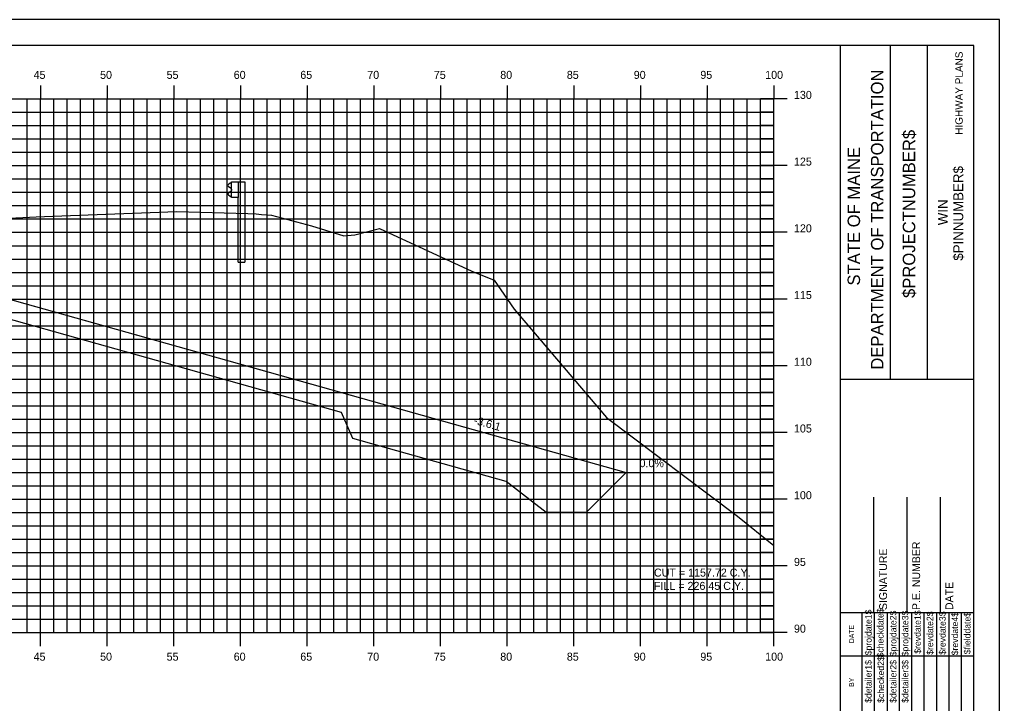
# Model space of a CAD drawing. Extents: x 850598 to 870284, y 366541 to 366651.
# Drawn here: x 862447.4 to 862520.9, y 366599.9 to 366651.2 of the extents above; entities that cross this region are included whole.
import ezdxf

# ---------------------------------------------------------------- set-up
doc = ezdxf.new("R2010")
doc.units = 0
for name, color, linetype in [('ANNOTATION', 7, 'Continuous'), ('BORDER', 7, 'Continuous'), ('D_Drainage_RipRap', 7, 'Continuous'), ('D_Roadway_Centerline', 7, 'Continuous'), ('D_Roadway_SlopeLines', 7, 'Continuous'), ('D_Text_Standard', 7, 'Continuous'), ('H_V ANNOTATION', 7, 'Continuous'), ('HIGHWAY_TITLE', 7, 'Continuous'), ('MAJOR', 7, 'Continuous'), ('MINOR', 7, 'Continuous'), ('PLOT BOUNDARY', 7, 'Continuous'), ('S_Guardrail_Beam', 7, 'Continuous'), ('S_Roadway_Centerline', 7, 'Continuous')]:
    doc.layers.add(name, color=color, linetype=linetype)

msp = doc.modelspace()

# ---------------------------------------------------------------- linework, layer by layer
at = {"layer": 'BORDER'}
for p, q in [((862518.994, 366649.225), (862358.994, 366649.225)), ((862508.994, 366544.225), (862508.994, 366649.225)), ((862512.723, 366624.222), (862512.723, 366649.222)), ((862515.518, 366624.222), (862515.518, 366649.222)), ((862518.994, 366544.225), (862518.994, 366649.225)), ((862508.995, 366624.219), (862518.994, 366624.219)), ((862511.494, 366606.728), (862511.494, 366615.376)), ((862513.994, 366606.728), (862513.994, 366615.376)), ((862516.494, 366606.728), (862516.494, 366615.376)), ((862508.994, 366606.728), (862518.994, 366606.728))]:
    msp.add_line(p, q, dxfattribs=at)
for points in [[(862510.609, 366603.478), (862510.609, 366606.728)], [(862511.542, 366589.231), (862511.542, 366606.728)], [(862512.473, 366606.728), (862512.473, 366589.231)], [(862513.405, 366589.231), (862513.405, 366606.728)], [(862514.337, 366589.231), (862514.337, 366606.728)], [(862515.268, 366589.231), (862515.268, 366606.728)], [(862516.2, 366589.231), (862516.2, 366606.728)], [(862517.132, 366589.231), (862517.132, 366606.728)], [(862518.063, 366589.231), (862518.063, 366606.728)], [(862510.61, 366589.231), (862510.61, 366606.022)], [(862508.994, 366603.478), (862518.994, 366603.478)]]:
    msp.add_lwpolyline(points, dxfattribs=at)
at = {"layer": 'D_Drainage_RipRap'}
msp.add_lwpolyline([(862471.554, 366623.225), (862483.047, 366619.996), (862492.909, 366617.225), (862489.909, 366614.225), (862486.909, 366614.225), (862483.909, 366616.546), (862472.416, 366619.775), (862471.554, 366621.725), (862427.073, 366634.223), (862427.073, 366635.723)], close=True, dxfattribs=at)
at = {"layer": 'D_Roadway_Centerline'}
msp.add_lwpolyline([(862371.816, 366636.754), (862372.816, 366636.583), (862373.816, 366636.319), (862374.816, 366635.96), (862378.994, 366633.918), (862382.796, 366635.186), (862388.994, 366637.252), (862392.994, 366637.492), (862403.994, 366637.822), (862414.994, 366638.086), (862418.994, 366637.862), (862420.994, 366637.75), (862427.073, 366635.723), (862471.554, 366623.225), (862483.047, 366619.996), (862492.909, 366617.225), (862496.909, 366617.225)], dxfattribs=at)
at = {"layer": 'D_Roadway_SlopeLines'}
msp.add_lwpolyline([(862427.073, 366635.723), (862492.909, 366617.225), (862492.909, 366617.225)], dxfattribs=at)
at = {"layer": 'MAJOR'}
for p, q in [((862448.994, 366646.227), (862448.994, 366645.225)), ((862448.994, 366646.227), (862448.994, 366645.225)), ((862453.994, 366646.227), (862453.994, 366645.225)), ((862453.994, 366646.227), (862453.994, 366645.225)), ((862458.994, 366646.227), (862458.994, 366645.225)), ((862458.994, 366646.227), (862458.994, 366645.225)), ((862463.994, 366646.227), (862463.994, 366645.225)), ((862463.994, 366646.227), (862463.994, 366645.225)), ((862468.994, 366646.227), (862468.994, 366645.225)), ((862468.994, 366646.227), (862468.994, 366645.225)), ((862473.994, 366646.227), (862473.994, 366645.225)), ((862473.994, 366646.227), (862473.994, 366645.225)), ((862478.994, 366646.227), (862478.994, 366645.225)), ((862478.994, 366646.227), (862478.994, 366645.225)), ((862483.994, 366646.227), (862483.994, 366645.225)), ((862483.994, 366646.227), (862483.994, 366645.225)), ((862488.994, 366646.227), (862488.994, 366645.225)), ((862488.994, 366646.227), (862488.994, 366645.225)), ((862493.994, 366646.227), (862493.994, 366645.225)), ((862493.994, 366646.227), (862493.994, 366645.225)), ((862498.994, 366646.227), (862498.994, 366645.225)), ((862498.994, 366646.227), (862498.994, 366645.225)), ((862503.994, 366646.227), (862503.994, 366645.225)), ((862503.994, 366646.227), (862503.994, 366645.225)), ((862363.994, 366645.225), (862503.994, 366645.225)), ((862363.994, 366645.225), (862503.994, 366645.225)), ((862363.994, 366645.225), (862503.994, 366645.225)), ((862363.994, 366645.225), (862503.994, 366645.225)), ((862448.994, 366605.225), (862448.994, 366645.225)), ((862448.994, 366605.225), (862448.994, 366645.225)), ((862453.994, 366605.225), (862453.994, 366645.225)), ((862453.994, 366605.225), (862453.994, 366645.225)), ((862458.994, 366605.225), (862458.994, 366645.225)), ((862458.994, 366605.225), (862458.994, 366645.225)), ((862463.994, 366605.225), (862463.994, 366645.225)), ((862463.994, 366605.225), (862463.994, 366645.225)), ((862468.994, 366605.225), (862468.994, 366645.225)), ((862468.994, 366605.225), (862468.994, 366645.225)), ((862473.994, 366605.225), (862473.994, 366645.225)), ((862473.994, 366605.225), (862473.994, 366645.225)), ((862478.994, 366605.225), (862478.994, 366645.225)), ((862478.994, 366605.225), (862478.994, 366645.225)), ((862483.994, 366605.225), (862483.994, 366645.225)), ((862483.994, 366605.225), (862483.994, 366645.225)), ((862488.994, 366605.225), (862488.994, 366645.225)), ((862488.994, 366605.225), (862488.994, 366645.225)), ((862493.994, 366605.225), (862493.994, 366645.225)), ((862493.994, 366605.225), (862493.994, 366645.225)), ((862498.994, 366605.225), (862498.994, 366645.225)), ((862498.994, 366605.225), (862498.994, 366645.225)), ((862504.996, 366645.225), (862502.992, 366645.225)), ((862504.996, 366645.225), (862502.992, 366645.225)), ((862503.994, 366605.225), (862503.994, 366645.225)), ((862503.994, 366605.225), (862503.994, 366645.225)), ((862503.994, 366605.225), (862503.994, 366645.225)), ((862503.994, 366605.225), (862503.994, 366645.225)), ((862363.994, 366640.225), (862503.994, 366640.225)), ((862363.994, 366640.225), (862503.994, 366640.225)), ((862504.996, 366640.225), (862502.992, 366640.225)), ((862504.996, 366640.225), (862502.992, 366640.225)), ((862363.994, 366635.225), (862503.994, 366635.225)), ((862363.994, 366635.225), (862503.994, 366635.225)), ((862504.996, 366635.225), (862502.992, 366635.225)), ((862504.996, 366635.225), (862502.992, 366635.225)), ((862363.994, 366630.225), (862503.994, 366630.225)), ((862363.994, 366630.225), (862503.994, 366630.225)), ((862504.996, 366630.225), (862502.992, 366630.225)), ((862504.996, 366630.225), (862502.992, 366630.225)), ((862363.994, 366625.225), (862503.994, 366625.225)), ((862363.994, 366625.225), (862503.994, 366625.225)), ((862504.996, 366625.225), (862502.992, 366625.225)), ((862504.996, 366625.225), (862502.992, 366625.225)), ((862363.994, 366620.225), (862503.994, 366620.225)), ((862363.994, 366620.225), (862503.994, 366620.225)), ((862504.996, 366620.225), (862502.992, 366620.225)), ((862504.996, 366620.225), (862502.992, 366620.225)), ((862363.994, 366615.225), (862503.994, 366615.225)), ((862363.994, 366615.225), (862503.994, 366615.225)), ((862504.996, 366615.225), (862502.992, 366615.225)), ((862504.996, 366615.225), (862502.992, 366615.225)), ((862363.994, 366610.225), (862503.994, 366610.225)), ((862363.994, 366610.225), (862503.994, 366610.225)), ((862504.996, 366610.225), (862502.992, 366610.225)), ((862504.996, 366610.225), (862502.992, 366610.225)), ((862363.994, 366605.225), (862503.994, 366605.225)), ((862363.994, 366605.225), (862503.994, 366605.225)), ((862363.994, 366605.225), (862503.994, 366605.225)), ((862363.994, 366605.225), (862503.994, 366605.225)), ((862448.994, 366604.223), (862448.994, 366605.225)), ((862448.994, 366604.223), (862448.994, 366605.225)), ((862453.994, 366604.223), (862453.994, 366605.225)), ((862453.994, 366604.223), (862453.994, 366605.225)), ((862458.994, 366604.223), (862458.994, 366605.225)), ((862458.994, 366604.223), (862458.994, 366605.225)), ((862463.994, 366604.223), (862463.994, 366605.225)), ((862463.994, 366604.223), (862463.994, 366605.225)), ((862468.994, 366604.223), (862468.994, 366605.225)), ((862468.994, 366604.223), (862468.994, 366605.225)), ((862473.994, 366604.223), (862473.994, 366605.225)), ((862473.994, 366604.223), (862473.994, 366605.225)), ((862478.994, 366604.223), (862478.994, 366605.225)), ((862478.994, 366604.223), (862478.994, 366605.225)), ((862483.994, 366604.223), (862483.994, 366605.225)), ((862483.994, 366604.223), (862483.994, 366605.225)), ((862488.994, 366604.223), (862488.994, 366605.225)), ((862488.994, 366604.223), (862488.994, 366605.225)), ((862493.994, 366604.223), (862493.994, 366605.225)), ((862493.994, 366604.223), (862493.994, 366605.225)), ((862498.994, 366604.223), (862498.994, 366605.225)), ((862498.994, 366604.223), (862498.994, 366605.225)), ((862504.996, 366605.225), (862502.992, 366605.225)), ((862504.996, 366605.225), (862502.992, 366605.225)), ((862503.994, 366604.223), (862503.994, 366605.225)), ((862503.994, 366604.223), (862503.994, 366605.225))]:
    msp.add_line(p, q, dxfattribs=at)
at = {"layer": 'MINOR'}
for p, q in [((862447.994, 366605.225), (862447.994, 366645.225)), ((862447.994, 366605.225), (862447.994, 366645.225)), ((862449.994, 366605.225), (862449.994, 366645.225)), ((862449.994, 366605.225), (862449.994, 366645.225)), ((862450.994, 366605.225), (862450.994, 366645.225)), ((862450.994, 366605.225), (862450.994, 366645.225)), ((862451.994, 366605.225), (862451.994, 366645.225)), ((862451.994, 366605.225), (862451.994, 366645.225)), ((862452.994, 366605.225), (862452.994, 366645.225)), ((862452.994, 366605.225), (862452.994, 366645.225)), ((862454.994, 366605.225), (862454.994, 366645.225)), ((862454.994, 366605.225), (862454.994, 366645.225)), ((862455.994, 366605.225), (862455.994, 366645.225)), ((862455.994, 366605.225), (862455.994, 366645.225)), ((862456.994, 366605.225), (862456.994, 366645.225)), ((862456.994, 366605.225), (862456.994, 366645.225)), ((862457.994, 366605.225), (862457.994, 366645.225)), ((862457.994, 366605.225), (862457.994, 366645.225)), ((862459.994, 366605.225), (862459.994, 366645.225)), ((862459.994, 366605.225), (862459.994, 366645.225)), ((862460.994, 366605.225), (862460.994, 366645.225)), ((862460.994, 366605.225), (862460.994, 366645.225)), ((862461.994, 366605.225), (862461.994, 366645.225)), ((862461.994, 366605.225), (862461.994, 366645.225)), ((862462.994, 366605.225), (862462.994, 366645.225)), ((862462.994, 366605.225), (862462.994, 366645.225)), ((862464.994, 366605.225), (862464.994, 366645.225)), ((862464.994, 366605.225), (862464.994, 366645.225)), ((862465.994, 366605.225), (862465.994, 366645.225)), ((862465.994, 366605.225), (862465.994, 366645.225)), ((862466.994, 366605.225), (862466.994, 366645.225)), ((862466.994, 366605.225), (862466.994, 366645.225)), ((862467.994, 366605.225), (862467.994, 366645.225)), ((862467.994, 366605.225), (862467.994, 366645.225)), ((862469.994, 366605.225), (862469.994, 366645.225)), ((862469.994, 366605.225), (862469.994, 366645.225)), ((862470.994, 366605.225), (862470.994, 366645.225)), ((862470.994, 366605.225), (862470.994, 366645.225)), ((862471.994, 366605.225), (862471.994, 366645.225)), ((862471.994, 366605.225), (862471.994, 366645.225)), ((862472.994, 366605.225), (862472.994, 366645.225)), ((862472.994, 366605.225), (862472.994, 366645.225)), ((862474.994, 366605.225), (862474.994, 366645.225)), ((862474.994, 366605.225), (862474.994, 366645.225)), ((862475.994, 366605.225), (862475.994, 366645.225)), ((862475.994, 366605.225), (862475.994, 366645.225)), ((862476.994, 366605.225), (862476.994, 366645.225)), ((862476.994, 366605.225), (862476.994, 366645.225)), ((862477.994, 366605.225), (862477.994, 366645.225)), ((862477.994, 366605.225), (862477.994, 366645.225)), ((862479.994, 366605.225), (862479.994, 366645.225)), ((862479.994, 366605.225), (862479.994, 366645.225)), ((862480.994, 366605.225), (862480.994, 366645.225)), ((862480.994, 366605.225), (862480.994, 366645.225)), ((862481.994, 366605.225), (862481.994, 366645.225)), ((862481.994, 366605.225), (862481.994, 366645.225)), ((862482.994, 366605.225), (862482.994, 366645.225)), ((862482.994, 366605.225), (862482.994, 366645.225)), ((862484.994, 366605.225), (862484.994, 366645.225)), ((862484.994, 366605.225), (862484.994, 366645.225)), ((862485.994, 366605.225), (862485.994, 366645.225)), ((862485.994, 366605.225), (862485.994, 366645.225)), ((862486.994, 366605.225), (862486.994, 366645.225)), ((862486.994, 366605.225), (862486.994, 366645.225)), ((862487.994, 366605.225), (862487.994, 366645.225)), ((862487.994, 366605.225), (862487.994, 366645.225)), ((862489.994, 366605.225), (862489.994, 366645.225)), ((862489.994, 366605.225), (862489.994, 366645.225)), ((862490.994, 366605.225), (862490.994, 366645.225)), ((862490.994, 366605.225), (862490.994, 366645.225)), ((862491.994, 366605.225), (862491.994, 366645.225)), ((862491.994, 366605.225), (862491.994, 366645.225)), ((862492.994, 366605.225), (862492.994, 366645.225)), ((862492.994, 366605.225), (862492.994, 366645.225)), ((862494.994, 366605.225), (862494.994, 366645.225)), ((862494.994, 366605.225), (862494.994, 366645.225)), ((862495.994, 366605.225), (862495.994, 366645.225)), ((862495.994, 366605.225), (862495.994, 366645.225)), ((862496.994, 366605.225), (862496.994, 366645.225)), ((862496.994, 366605.225), (862496.994, 366645.225)), ((862497.994, 366605.225), (862497.994, 366645.225)), ((862497.994, 366605.225), (862497.994, 366645.225)), ((862499.994, 366605.225), (862499.994, 366645.225)), ((862499.994, 366605.225), (862499.994, 366645.225)), ((862500.994, 366605.225), (862500.994, 366645.225)), ((862500.994, 366605.225), (862500.994, 366645.225)), ((862501.994, 366605.225), (862501.994, 366645.225)), ((862501.994, 366605.225), (862501.994, 366645.225)), ((862502.994, 366605.225), (862502.994, 366645.225)), ((862502.994, 366605.225), (862502.994, 366645.225)), ((862363.994, 366644.225), (862503.994, 366644.225)), ((862363.994, 366644.225), (862503.994, 366644.225)), ((862503.994, 366644.225), (862502.992, 366644.225)), ((862503.994, 366644.225), (862502.992, 366644.225)), ((862363.994, 366643.225), (862503.994, 366643.225)), ((862363.994, 366643.225), (862503.994, 366643.225)), ((862503.994, 366643.225), (862502.992, 366643.225)), ((862503.994, 366643.225), (862502.992, 366643.225)), ((862363.994, 366642.225), (862503.994, 366642.225)), ((862363.994, 366642.225), (862503.994, 366642.225)), ((862503.994, 366642.225), (862502.992, 366642.225)), ((862503.994, 366642.225), (862502.992, 366642.225)), ((862363.994, 366641.225), (862503.994, 366641.225)), ((862363.994, 366641.225), (862503.994, 366641.225)), ((862503.994, 366641.225), (862502.992, 366641.225)), ((862503.994, 366641.225), (862502.992, 366641.225)), ((862363.994, 366639.225), (862503.994, 366639.225)), ((862363.994, 366639.225), (862503.994, 366639.225)), ((862503.994, 366639.225), (862502.992, 366639.225)), ((862503.994, 366639.225), (862502.992, 366639.225)), ((862363.994, 366638.225), (862503.994, 366638.225)), ((862363.994, 366638.225), (862503.994, 366638.225)), ((862503.994, 366638.225), (862502.992, 366638.225)), ((862503.994, 366638.225), (862502.992, 366638.225)), ((862363.994, 366637.225), (862503.994, 366637.225)), ((862363.994, 366637.225), (862503.994, 366637.225)), ((862503.994, 366637.225), (862502.992, 366637.225)), ((862503.994, 366637.225), (862502.992, 366637.225)), ((862363.994, 366636.225), (862503.994, 366636.225)), ((862363.994, 366636.225), (862503.994, 366636.225)), ((862503.994, 366636.225), (862502.992, 366636.225)), ((862503.994, 366636.225), (862502.992, 366636.225)), ((862363.994, 366634.225), (862503.994, 366634.225)), ((862363.994, 366634.225), (862503.994, 366634.225)), ((862503.994, 366634.225), (862502.992, 366634.225)), ((862503.994, 366634.225), (862502.992, 366634.225)), ((862363.994, 366633.225), (862503.994, 366633.225)), ((862363.994, 366633.225), (862503.994, 366633.225)), ((862503.994, 366633.225), (862502.992, 366633.225)), ((862503.994, 366633.225), (862502.992, 366633.225)), ((862363.994, 366632.225), (862503.994, 366632.225)), ((862363.994, 366632.225), (862503.994, 366632.225)), ((862503.994, 366632.225), (862502.992, 366632.225)), ((862503.994, 366632.225), (862502.992, 366632.225)), ((862363.994, 366631.225), (862503.994, 366631.225)), ((862363.994, 366631.225), (862503.994, 366631.225)), ((862503.994, 366631.225), (862502.992, 366631.225)), ((862503.994, 366631.225), (862502.992, 366631.225)), ((862363.994, 366629.225), (862503.994, 366629.225)), ((862363.994, 366629.225), (862503.994, 366629.225)), ((862503.994, 366629.225), (862502.992, 366629.225)), ((862503.994, 366629.225), (862502.992, 366629.225)), ((862363.994, 366628.225), (862503.994, 366628.225)), ((862363.994, 366628.225), (862503.994, 366628.225)), ((862503.994, 366628.225), (862502.992, 366628.225)), ((862503.994, 366628.225), (862502.992, 366628.225)), ((862363.994, 366627.225), (862503.994, 366627.225)), ((862363.994, 366627.225), (862503.994, 366627.225)), ((862503.994, 366627.225), (862502.992, 366627.225)), ((862503.994, 366627.225), (862502.992, 366627.225)), ((862363.994, 366626.225), (862503.994, 366626.225)), ((862363.994, 366626.225), (862503.994, 366626.225)), ((862503.994, 366626.225), (862502.992, 366626.225)), ((862503.994, 366626.225), (862502.992, 366626.225)), ((862363.994, 366624.225), (862503.994, 366624.225)), ((862363.994, 366624.225), (862503.994, 366624.225)), ((862503.994, 366624.225), (862502.992, 366624.225)), ((862503.994, 366624.225), (862502.992, 366624.225)), ((862363.994, 366623.225), (862503.994, 366623.225)), ((862363.994, 366623.225), (862503.994, 366623.225)), ((862503.994, 366623.225), (862502.992, 366623.225)), ((862503.994, 366623.225), (862502.992, 366623.225)), ((862363.994, 366622.225), (862503.994, 366622.225)), ((862363.994, 366622.225), (862503.994, 366622.225)), ((862503.994, 366622.225), (862502.992, 366622.225)), ((862503.994, 366622.225), (862502.992, 366622.225)), ((862363.994, 366621.225), (862503.994, 366621.225)), ((862363.994, 366621.225), (862503.994, 366621.225)), ((862503.994, 366621.225), (862502.992, 366621.225)), ((862503.994, 366621.225), (862502.992, 366621.225)), ((862363.994, 366619.225), (862503.994, 366619.225)), ((862363.994, 366619.225), (862503.994, 366619.225)), ((862503.994, 366619.225), (862502.992, 366619.225)), ((862503.994, 366619.225), (862502.992, 366619.225)), ((862363.994, 366618.225), (862503.994, 366618.225)), ((862363.994, 366618.225), (862503.994, 366618.225)), ((862503.994, 366618.225), (862502.992, 366618.225)), ((862503.994, 366618.225), (862502.992, 366618.225)), ((862363.994, 366617.225), (862503.994, 366617.225)), ((862363.994, 366617.225), (862503.994, 366617.225)), ((862503.994, 366617.225), (862502.992, 366617.225)), ((862503.994, 366617.225), (862502.992, 366617.225)), ((862363.994, 366616.225), (862503.994, 366616.225)), ((862363.994, 366616.225), (862503.994, 366616.225)), ((862503.994, 366616.225), (862502.992, 366616.225)), ((862503.994, 366616.225), (862502.992, 366616.225)), ((862363.994, 366614.225), (862503.994, 366614.225)), ((862363.994, 366614.225), (862503.994, 366614.225)), ((862503.994, 366614.225), (862502.992, 366614.225)), ((862503.994, 366614.225), (862502.992, 366614.225)), ((862363.994, 366613.225), (862503.994, 366613.225)), ((862363.994, 366613.225), (862503.994, 366613.225)), ((862503.994, 366613.225), (862502.992, 366613.225)), ((862503.994, 366613.225), (862502.992, 366613.225)), ((862363.994, 366612.225), (862503.994, 366612.225)), ((862363.994, 366612.225), (862503.994, 366612.225)), ((862503.994, 366612.225), (862502.992, 366612.225)), ((862503.994, 366612.225), (862502.992, 366612.225)), ((862363.994, 366611.225), (862503.994, 366611.225)), ((862363.994, 366611.225), (862503.994, 366611.225)), ((862503.994, 366611.225), (862502.992, 366611.225)), ((862503.994, 366611.225), (862502.992, 366611.225)), ((862363.994, 366609.225), (862503.994, 366609.225)), ((862363.994, 366609.225), (862503.994, 366609.225)), ((862503.994, 366609.225), (862502.992, 366609.225)), ((862503.994, 366609.225), (862502.992, 366609.225)), ((862363.994, 366608.225), (862503.994, 366608.225)), ((862363.994, 366608.225), (862503.994, 366608.225)), ((862503.994, 366608.225), (862502.992, 366608.225)), ((862503.994, 366608.225), (862502.992, 366608.225)), ((862363.994, 366607.225), (862503.994, 366607.225)), ((862363.994, 366607.225), (862503.994, 366607.225)), ((862503.994, 366607.225), (862502.992, 366607.225)), ((862503.994, 366607.225), (862502.992, 366607.225)), ((862363.994, 366606.225), (862503.994, 366606.225)), ((862363.994, 366606.225), (862503.994, 366606.225)), ((862503.994, 366606.225), (862502.992, 366606.225)), ((862503.994, 366606.225), (862502.992, 366606.225))]:
    msp.add_line(p, q, dxfattribs=at)
at = {"layer": 'PLOT BOUNDARY'}
msp.add_lwpolyline([(862350.901, 366541.166), (862520.901, 366541.166), (862520.901, 366651.166), (862350.901, 366651.166)], close=True, dxfattribs=at)
at = {"layer": 'S_Guardrail_Beam'}
for p, q in [((862463.225, 366638.907), (862463.082, 366638.807)), ((862463.324, 366638.928), (862463.242, 366638.914)), ((862463.324, 366639.001), (862463.814, 366639.001)), ((862463.324, 366637.834), (862463.324, 366639.001)), ((862463.814, 366639.001), (862464.305, 366639.001)), ((862463.814, 366639.001), (862463.814, 366637.834)), ((862464.305, 366639.001), (862464.305, 366633.001)), ((862463.082, 366638.664), (862463.277, 366638.527)), ((862463.277, 366638.308), (862463.082, 366638.171)), ((862463.311, 366638.463), (862463.311, 366638.372)), ((862463.082, 366638.028), (862463.225, 366637.928)), ((862463.242, 366637.922), (862463.324, 366637.907)), ((862463.814, 366637.834), (862463.324, 366637.834)), ((862463.814, 366633.001), (862463.814, 366637.834)), ((862463.814, 366633.001), (862464.305, 366633.001))]:
    msp.add_line(p, q, dxfattribs=at)
for centre, major_axis, start_param, end_param in [((862463.249, 366638.873), (-0.0417, 0), 4.886922, 5.323254), ((862463.132, 366638.735), (-0.0877, 0), 5.323254, 7.243116), ((862463.132, 366638.1), (-0.0877, 0), 5.323254, 7.243116), ((862463.232, 366638.463), (0.0789, 0), 0, 0.959931), ((862463.232, 366638.372), (0.0789, 0), 5.323254, 6.283185), ((862463.249, 366637.962), (-0.0417, 0), 0.959931, 1.396263)]:
    msp.add_ellipse(centre, major_axis=major_axis, ratio=0.995501, start_param=start_param, end_param=end_param, dxfattribs=at)
at = {"layer": 'S_Roadway_Centerline'}
msp.add_lwpolyline([(862438.534, 366635.89), (862448.674, 366636.379), (862449.915, 366636.426), (862459.209, 366636.784), (862464.532, 366636.625), (862465.156, 366636.601), (862465.561, 366636.567), (862466.314, 366636.522), (862469.316, 366635.711), (862471.744, 366634.956), (862472.563, 366635.029), (862474.405, 366635.522), (862481.325, 366632.31), (862483.023, 366631.644), (862484.5, 366629.479), (862491.447, 366621.347), (862501.25, 366613.949), (862503.994, 366611.756)], dxfattribs=at)

# ---------------------------------------------------------------- texts
at = {"layer": 'ANNOTATION'}
msp.add_text('-3.6:1', height=0.6, rotation=344.30631, dxfattribs=at).set_placement((862481.434, 366620.888))
msp.add_text('0.0%', height=0.6, dxfattribs=at).set_placement((862493.913, 366617.625))
at = {"layer": 'BORDER'}
for s, height, p in [('DEPARTMENT OF TRANSPORTATION', 0.93176, (862512.201, 366624.931)), ('$PROJECTNUMBER$', 0.93176, (862514.586, 366630.304)), ('STATE OF MAINE', 0.93176, (862510.449, 366631.237)), ('$PINNUMBER$', 0.74527, (862518.19, 366633.1)), ('WIN', 0.7453, (862517.031, 366635.755)), ('P.E. NUMBER', 0.59055, (862514.955, 366606.92)), ('SIGNATURE', 0.5906, (862512.475, 366606.92)), ('DATE', 0.5906, (862517.435, 366606.92)), ('$projdate1$', 0.48455, (862511.317, 366603.529)), ('$checkdate$', 0.48455, (862512.211, 366603.371)), ('$projdate2$', 0.48455, (862513.18, 366603.45)), ('$projdate3$', 0.48455, (862514.075, 366603.45)), ('$revdate1$', 0.4845, (862515.006, 366603.647)), ('$revdate2$', 0.4845, (862515.938, 366603.568)), ('$revdate3$', 0.4845, (862516.87, 366603.568)), ('$revdate4$', 0.4845, (862517.801, 366603.529)), ('$fielddate$', 0.48455, (862518.733, 366603.607)), ('DATE', 0.3714, (862509.998, 366604.434)), ('$detailer1$', 0.48455, (862511.317, 366599.963)), ('$checked2$', 0.4845, (862512.249, 366599.963)), ('$detailer2$', 0.48455, (862513.18, 366599.963)), ('$detailer3$', 0.48455, (862514.075, 366599.963)), ('BY', 0.3714, (862509.998, 366601.163))]:
    msp.add_text(s, height=height, rotation=90, dxfattribs=at).set_placement(p)
at = {"layer": 'D_Text_Standard'}
for s, p in [('CUT = 1157.72 C.Y.', (862494.994, 366609.425)), ('FILL = 226.45 C.Y.', (862494.994, 366608.429))]:
    msp.add_text(s, height=0.6, dxfattribs=at).set_placement(p)
at = {"layer": 'H_V ANNOTATION'}
for s, p in [('45', (862448.472, 366646.725)), ('50', (862453.459, 366646.725)), ('55', (862458.45, 366646.725)), ('60', (862463.48, 366646.725)), ('65', (862468.472, 366646.725)), ('70', (862473.496, 366646.725)), ('75', (862478.488, 366646.725)), ('80', (862483.469, 366646.725)), ('85', (862488.461, 366646.725)), ('90', (862493.48, 366646.725)), ('95', (862498.472, 366646.725)), ('100', (862503.336, 366646.725)), ('130', (862505.494, 366645.225)), ('125', (862505.494, 366640.225)), ('120', (862505.494, 366635.225)), ('115', (862505.494, 366630.225)), ('110', (862505.494, 366625.225)), ('105', (862505.494, 366620.225)), ('100', (862505.494, 366615.225)), ('95', (862505.494, 366610.225)), ('90', (862505.494, 366605.225)), ('45', (862448.472, 366603.125)), ('50', (862453.459, 366603.125)), ('55', (862458.45, 366603.125)), ('60', (862463.48, 366603.125)), ('65', (862468.472, 366603.125)), ('70', (862473.496, 366603.125)), ('75', (862478.488, 366603.125)), ('80', (862483.469, 366603.125)), ('85', (862488.461, 366603.125)), ('90', (862493.48, 366603.125)), ('95', (862498.472, 366603.125)), ('100', (862503.336, 366603.125))]:
    msp.add_text(s, height=0.6, dxfattribs=at).set_placement(p)
at = {"layer": 'HIGHWAY_TITLE'}
msp.add_text('HIGHWAY PLANS', height=0.55901, rotation=90, dxfattribs=at).set_placement((862518.152, 366642.541))
at = {"layer": 'S_Roadway_Centerline'}
for s, p in [('C', (862448.669, 366636.379)), ('L', (862448.674, 366636.372))]:
    msp.add_text(s, height=0.0146, dxfattribs=at).set_placement(p)

doc.saveas('drawing.dxf')
